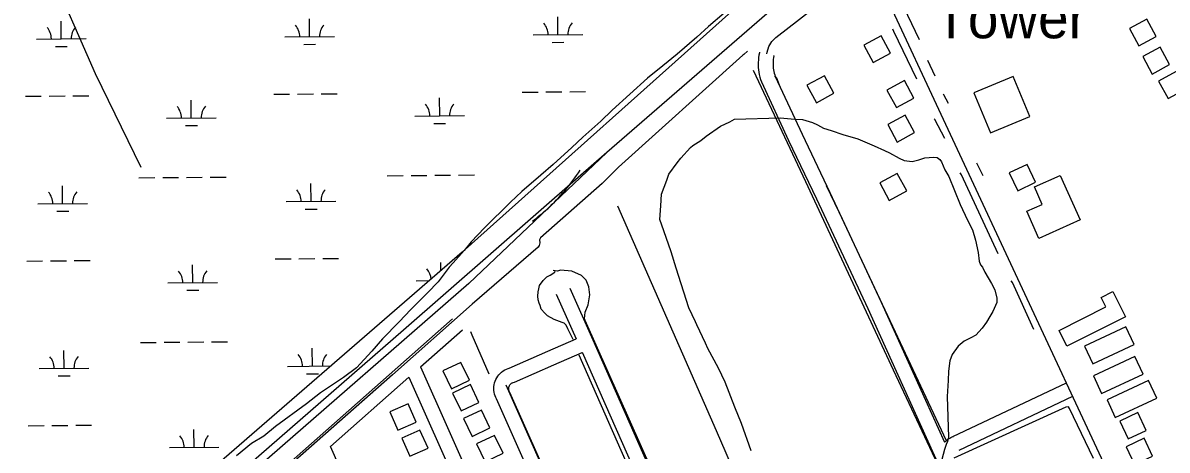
# Model space of a CAD drawing. Extents: x 3567028 to 3605064, y 510945 to 536587.
# Drawn here: x 3599159 to 3601471, y 530306 to 531169 of the extents above; entities that cross this region are included whole.
import ezdxf

# ---------------------------------------------------------------- set-up
doc = ezdxf.new("R2010")
doc.units = 0
for name, color, linetype in [('V-BLDG-OTLN', 7, 'Continuous'), ('V-DOMW-IDEN', 7, 'Continuous'), ('V-RAIL-TRAK', 7, 'Continuous'), ('V-ROAD-CNTR', 7, 'Continuous'), ('V-SITE-VEGE', 7, 'Continuous'), ('V-TOPO-SHOR', 7, 'Continuous'), ('V-WETL-SWMP', 7, 'Continuous')]:
    doc.layers.add(name, color=color, linetype=linetype)

msp = doc.modelspace()

# ---------------------------------------------------------------- linework, layer by layer
at = {"layer": 'V-BLDG-OTLN'}
for points in [[(3601448.9, 531141), (3601429.9, 531176.2), (3601394.7, 531157.2), (3601413.7, 531122)], [(3600912.2, 531107.3), (3600893.3, 531142.5), (3600858.1, 531123.5), (3600877, 531088.3)], [(3601475.7, 531084.3), (3601456.7, 531119.5), (3601421.5, 531100.5), (3601440.5, 531065.3)], [(3600797.3, 531026.4), (3600778.3, 531061.6), (3600743.1, 531042.7), (3600762.1, 531007.4)], [(3601193.4, 530979.5), (3601159.7, 531060.2), (3601080.4, 531027.1), (3601114.1, 530946.4)], [(3601508, 531035), (3601489, 531070.2), (3601453.8, 531051.2), (3601472.8, 531016)], [(3600959, 531016.7), (3600940, 531051.9), (3600904.8, 531032.9), (3600923.8, 530997.7)], [(3600960.7, 530946.9), (3600941.8, 530982.1), (3600906.5, 530963.2), (3600925.5, 530928)], [(3601152, 530865.8), (3601169, 530829.6), (3601205.2, 530846.6), (3601188.2, 530882.8)], [(3600944.7, 530829.1), (3600925.7, 530864.3), (3600890.5, 530845.3), (3600909.5, 530810.1)], [(3601255.1, 530860.5), (3601295.2, 530770.6), (3601211.5, 530733.3), (3601187.1, 530788), (3601218.5, 530802), (3601202.8, 530837.2)], [(3601386.9, 530575.1), (3601268.5, 530515.8), (3601252.7, 530547.3), (3601347.4, 530594.8), (3601337.7, 530614.2), (3601361.3, 530626.1)], [(3601387.8, 530554.4), (3601304, 530515.5), (3601320.7, 530479.7), (3601404.4, 530518.7)], [(3600007.6, 530465.5), (3600024.9, 530429.5), (3600061, 530446.8), (3600043.7, 530482.8)], [(3601405.6, 530494.9), (3601321.9, 530456), (3601338.5, 530420.2), (3601422.2, 530459.2)], [(3600026.8, 530420.9), (3600044.1, 530384.8), (3600080.2, 530402.1), (3600062.9, 530438.2)], [(3601433.3, 530446.5), (3601349.6, 530407.5), (3601366.2, 530371.8), (3601449.9, 530410.7)], [(3599953.1, 530362.4), (3599936.9, 530399), (3599900.4, 530382.8), (3599916.6, 530346.3)], [(3600049.1, 530369.2), (3600066.4, 530333.2), (3600102.5, 530350.4), (3600085.2, 530386.5)], [(3601375.3, 530364.4), (3601392.3, 530328.2), (3601428.5, 530345.2), (3601411.5, 530381.4)], [(3599977.3, 530309.7), (3599961.1, 530346.3), (3599924.6, 530330.1), (3599940.8, 530293.5)], [(3600075.6, 530318.2), (3600092.9, 530282.1), (3600128.9, 530299.4), (3600111.6, 530335.5)], [(3601388.1, 530312.5), (3601405.1, 530276.3), (3601441.3, 530293.3), (3601424.3, 530329.5)]]:
    msp.add_lwpolyline(points, close=True, dxfattribs=at)
at = {"layer": 'V-RAIL-TRAK'}
for points in [[(3602611, 532881.2), (3602597.9, 532869.8), (3602580.7, 532854.8), (3602212.6, 532533.5), (3601719.6, 532104.4), (3601379.8, 531807.6), (3600873.4, 531370.3), (3600845.8, 531346.6), (3600793.6, 531301.6), (3600338.9, 530906.9), (3600280.9, 530856.5), (3599927.8, 530548.1), (3599489.1, 530166.1), (3599355, 530049.3)], [(3600338.9, 530906.9), (3600059.8, 530642.1), (3599636.2, 530273), (3599363.2, 530036.2)]]:
    msp.add_lwpolyline(points, dxfattribs=at)
at = {"layer": 'V-ROAD-CNTR'}
for points in [[(3602776.9, 527251.3), (3602768.8, 527269.5), (3602737.1, 527308.7), (3602690.3, 527393.3), (3600737.5, 531577.4), (3599245.3, 534772.2)], [(3600662, 531106.2), (3600663, 531109.6), (3600666.1, 531120.6), (3600672.1, 531131), (3600679.9, 531139.2), (3600850.8, 531271.6), (3600873.1, 531286.7)], [(3600647.4, 531109.7), (3600647.1, 531108.3), (3600646.1, 531103.5), (3600645.4, 531098.6), (3600644.9, 531093.7), (3600644.6, 531088.7), (3600644.6, 531083.8), (3600644.8, 531078.8), (3600645.2, 531073.9), (3600645.9, 531069), (3600646.8, 531064.1), (3600647.9, 531059.3), (3600649.2, 531054.5), (3600651, 531049.3), (3600706.1, 530931.3), (3600762.4, 530813), (3600865.8, 530591.7), (3601009.8, 530274.6)], [(3600676.5, 531102.6), (3600676.4, 531101.8), (3600675.7, 531098.4), (3600675.1, 531094.9), (3600674.8, 531091.3), (3600674.6, 531087.8), (3600674.6, 531084.3), (3600674.7, 531080.7), (3600675, 531077.2), (3600675.5, 531073.7), (3600676.1, 531070.2), (3600676.9, 531066.8), (3600677.9, 531063.4), (3600678.9, 531060.5), (3600733.2, 530944.1), (3600789.5, 530825.8), (3600893.1, 530604.2), (3601021.3, 530321.8)], [(3600236.6, 530620.6), (3600276.7, 530530.4)], [(3600264, 530632.8), (3600310.3, 530528.7), (3600476.3, 530152.9), (3600637.4, 529785.2), (3600781.9, 529460.8), (3600836.8, 529334.6)], [(3599660.4, 530247.2), (3600026.9, 530571.1)], [(3599961.9, 530473.6), (3600046.8, 530548.6)], [(3600236.2, 530137.9), (3600115.4, 530409.3), (3600114.1, 530411.8), (3600112.7, 530415.3), (3600111.6, 530418.9), (3600110.9, 530422.6), (3600110.4, 530426.4), (3600110.3, 530430.2), (3600110.5, 530434), (3600111, 530437.7), (3600111.9, 530441.4), (3600113.1, 530445), (3600114.6, 530448.4), (3600116.3, 530451.8), (3600118.4, 530455), (3600120.7, 530457.9), (3600123.3, 530460.7), (3600126.1, 530463.2), (3600129.1, 530465.5), (3600132.3, 530467.5), (3600135.7, 530469.2), (3600139.2, 530470.7), (3600141.4, 530471.3), (3600219.6, 530505.7), (3600276.8, 530530.5)], [(3600263.7, 530150), (3600142.5, 530422.2), (3600141.5, 530424.1), (3600141.1, 530425.2), (3600140.7, 530426.3), (3600140.5, 530427.5), (3600140.4, 530428.7), (3600140.3, 530429.8), (3600140.4, 530431), (3600140.6, 530432.2), (3600140.8, 530433.3), (3600141.2, 530434.4), (3600141.7, 530435.5), (3600142.2, 530436.5), (3600142.8, 530437.5), (3600143.6, 530438.4), (3600144.4, 530439.3), (3600145.2, 530440.1), (3600146.2, 530440.8), (3600147.2, 530441.4), (3600148.2, 530441.9), (3600149.3, 530442.4), (3600151.9, 530443.2), (3600231.6, 530478.2), (3600288.7, 530502.9)], [(3600288.7, 530503.2), (3600448.9, 530140.8), (3600610, 529773), (3600754.4, 529448.7), (3600803.3, 529336.5)], [(3599961.9, 530473.6), (3600553.8, 529145.4)], [(3599780, 530312.9), (3599938.3, 530452.8)], [(3599938.3, 530452.8), (3600526.4, 529133.3)], [(3601038.1, 530333), (3601267.4, 530441.9)], [(3601050.9, 530305.9), (3601280.3, 530414.8)], [(3601021.3, 530321.8), (3601022.4, 530323), (3601024.2, 530324.6), (3601026, 530326.1), (3601028, 530327.5), (3601029.9, 530328.8), (3601032, 530330.1), (3601034.1, 530331.2), (3601036.2, 530332.3), (3601038.3, 530333.2), (3601039.1, 530333.5)], [(3600339.1, 529050.2), (3599780, 530312.9)]]:
    msp.add_lwpolyline(points, dxfattribs=at)
for centre, radius, start, end in [((3599902.8, 531126.1), 459.3, 313.5547, 326.2656), ((3590577, 542456.3), 15132.8, 309.43192, 309.58197)]:
    msp.add_arc(centre, radius, start, end, dxfattribs=at)
at = {"layer": 'V-SITE-VEGE'}
for points in [[(3600575.5, 531188.2), (3600544.3, 531161), (3600520.5, 531139.9), (3600480.5, 531105.2), (3600451.8, 531081.7), (3600420.6, 531057), (3600349.3, 530992.6), (3600326.8, 530970.3), (3600290.5, 530938.1), (3600268, 530917), (3600230.5, 530882.3), (3600205.5, 530861.3), (3600166.8, 530827.8), (3600144.3, 530806.8), (3600091.8, 530754.7), (3600064.2, 530726.2), (3600050.5, 530708.9), (3600027.9, 530684.1), (3600020.4, 530675.4), (3599997.9, 530645.6), (3599976.6, 530623.3), (3599942.9, 530589.9), (3599919.1, 530565.1), (3599885.3, 530530.4), (3599864, 530505.6), (3599832.8, 530472.1), (3599806.5, 530452.3), (3599760.3, 530421.4), (3599731.6, 530399.1), (3599669.1, 530353.4), (3599645.4, 530333.6), (3599620.4, 530318.7), (3599590.4, 530294)], [(3600630.1, 530303.9), (3600611.1, 530359.4), (3600597.6, 530392.6), (3600577.5, 530443.1), (3600564.2, 530471.4), (3600543.1, 530510.6), (3600537.8, 530521.6), (3600520.6, 530558.5), (3600517.9, 530564.7), (3600504.6, 530592.9), (3600478.6, 530673.1), (3600468.9, 530706.4), (3600454, 530748.3), (3600445.8, 530771.8), (3600447.5, 530799.2), (3600449.3, 530822.9), (3600459.7, 530850.6), (3600464.3, 530863.2), (3600481.1, 530886.1), (3600488.3, 530895.1), (3600507.6, 530916.8), (3600512.5, 530920.7), (3600528.4, 530931.1), (3600539.3, 530940.1), (3600568.6, 530959.7), (3600587, 530968.9), (3600596.8, 530974.2), (3600688.9, 530976.9), (3600718.9, 530974), (3600733.9, 530973.2), (3600754, 530967.6), (3600764.1, 530962.9), (3600776.7, 530955.8), (3600791.8, 530951.2), (3600815.7, 530943.2), (3600845.8, 530934.1), (3600864.8, 530926), (3600878.6, 530920.2), (3600900.1, 530910.8), (3600910.2, 530906.1), (3600929.2, 530895.5), (3600939.3, 530890.8), (3600955.5, 530888.8), (3600969.1, 530891.7), (3600981.5, 530895.8), (3600998.8, 530897.5), (3601006.4, 530896.5), (3601011.4, 530892.9), (3601015.3, 530888), (3601022, 530872), (3601029.9, 530858.6), (3601052.7, 530802), (3601067.3, 530770), (3601077.9, 530750.4)], [(3601077.9, 530750.4), (3601083.5, 530729.4), (3601089.2, 530704.6), (3601090.9, 530687.3), (3601093.6, 530679.9), (3601097.5, 530675), (3601102.8, 530665.2), (3601115.9, 530641.9), (3601122.5, 530629.6), (3601126.7, 530612.3), (3601127, 530603.6), (3601118.8, 530585.9), (3601112.9, 530575.8), (3601105.7, 530564.4), (3601097.4, 530551.7), (3601084.1, 530537.6), (3601074.3, 530532.3), (3601060.8, 530525.7), (3601048.6, 530515.4), (3601036.6, 530498.9), (3601032, 530486.3), (3601028.9, 530465), (3601028.2, 530446.3), (3601026.7, 530413.9), (3601029.1, 530331.8), (3601028, 530326.7), (3601026.8, 530323), (3601024.5, 530316.7), (3601021.1, 530306.6), (3601015.5, 530286.5)]]:
    msp.add_lwpolyline(points, dxfattribs=at)
at = {"layer": 'V-TOPO-SHOR'}
for p, q in [((3601002.3, 531061), (3600987.5, 531092.4)), ((3601098.9, 530859.5), (3601086.1, 530885)), ((3600224.1, 530659.2), (3600233.4, 530665)), ((3600233.4, 530665), (3600234.4, 530667.6)), ((3600270.4, 530529.1), (3600259.9, 530550.4))]:
    msp.add_line(p, q, dxfattribs=at)
for points in [[(3599158.6, 531377.7), (3599208.2, 531286.3), (3599304.9, 531066.6), (3599397, 530876.9)], [(3600970.6, 531134.3), (3600915.7, 531248.9), (3600914.9, 531252.5)], [(3600964.8, 531054.6), (3600918.7, 531151.2), (3600916.7, 531156)], [(3600623.1, 531111.8), (3600615.6, 531105), (3600613.8, 531103.1), (3600362.2, 530877), (3600329.1, 530844.4), (3600204.4, 530734.4), (3600202.7, 530730.7), (3600203.5, 530724.2), (3600201.9, 530718.8), (3600200.2, 530715.7), (3600066.6, 530600.7), (3599905.8, 530457.9), (3599646.5, 530229.2), (3599628, 530209.5), (3599600.2, 530178.8), (3599575.7, 530157.2), (3599544.4, 530124), (3599540.4, 530119.1)], [(3601043.7, 530199.4), (3600918.2, 530467.4), (3600740.6, 530847.4), (3600634.9, 531072.6)], [(3600687.5, 531042.9), (3600682.2, 531057.2), (3600677.9, 531061.9)], [(3601028.9, 531005.6), (3601019.6, 531023), (3601018.3, 531024.8)], [(3601021.7, 530934.9), (3601001.4, 530973.3), (3601000.1, 530975.1)], [(3601129.4, 530702.1), (3601055.1, 530861.9), (3601052.6, 530865.5)], [(3601025.1, 530324.3), (3600807.9, 530786.2), (3600782.9, 530839.6)], [(3601851.9, 527435.5), (3601631.7, 527917.6), (3601422.1, 528386.9), (3601229.2, 528822.9), (3600953, 529453.6), (3600736.4, 529938.3), (3600560.5, 530344.8), (3600361, 530798.1)], [(3600245.2, 530669.1), (3600239.2, 530667.1), (3600234.4, 530667.6), (3600230.3, 530668.6)], [(3601690.9, 527411), (3601462.5, 527930.1), (3601153.1, 528628.4), (3600835.4, 529343.2), (3600520, 530063), (3600295, 530567.8), (3600293.7, 530570.8), (3600295.1, 530584), (3600301.3, 530599.2), (3600304.5, 530619.1), (3600302.6, 530635.3), (3600296.8, 530649), (3600287.5, 530658.3), (3600267.7, 530667.2), (3600245.2, 530669.1)], [(3600259.9, 530550.4), (3600256.8, 530557.8), (3600252.6, 530562.3), (3600248.5, 530563.4), (3600232.2, 530569.8), (3600218.8, 530576.9), (3600213.4, 530582.5), (3600206.3, 530590.4), (3600203.7, 530597.8), (3600201.9, 530602.3), (3600200, 530609.2), (3600199.2, 530616.7), (3600200.1, 530625.3), (3600201.6, 530631.7), (3600202.8, 530638.4), (3600210.3, 530648.1), (3600217.7, 530655.4), (3600224.1, 530659.2)], [(3601201.8, 530549.5), (3601158.2, 530644.4), (3601155.7, 530647.9)], [(3600101.2, 530458.8), (3600066.8, 530537.6), (3600063.6, 530544.6)], [(3600798.6, 529334.4), (3600602.5, 529771.4), (3600282.7, 530497.6)], [(3600651.1, 529270.1), (3600436.4, 529757.1), (3600326.8, 530005.5), (3600135.2, 530436.6)], [(3601271.3, 530392.9), (3601265.9, 530392.2), (3601039.9, 530289.4)], [(3601322.4, 530288.5), (3601273.8, 530390), (3601271.3, 530392.9)]]:
    msp.add_lwpolyline(points, dxfattribs=at)
at = {"layer": 'V-WETL-SWMP'}
for p, q in [((3600798.9, 531378.2), (3600046.3, 530705.3)), ((3599738.1, 531140.6), (3599737.8, 531176.6)), ((3600240, 531144.8), (3600239.7, 531180.8)), ((3599236.2, 531136.4), (3599235.9, 531172.4)), ((3599186.2, 531135.9), (3599286.2, 531136.8)), ((3599688.1, 531140.2), (3599788.1, 531141)), ((3600190, 531144.4), (3600290, 531145.2)), ((3600228.1, 531129.3), (3600252.1, 531129.5)), ((3599224.4, 531120.8), (3599248.4, 531121)), ((3599726.2, 531125.1), (3599750.2, 531125.3)), ((3599163.8, 531020.3), (3599195.8, 531020.6)), ((3599211.8, 531020.7), (3599243.8, 531021)), ((3599259.8, 531021.1), (3599291.8, 531021.4)), ((3599499, 530976.7), (3599498.7, 531012.7)), ((3599665.7, 531024.5), (3599697.7, 531024.8)), ((3599713.7, 531024.9), (3599745.7, 531025.2)), ((3599761.7, 531025.4), (3599793.7, 531025.6)), ((3600000.9, 530980.9), (3600000.6, 531016.9)), ((3600167.6, 531028.8), (3600199.6, 531029)), ((3600215.6, 531029.2), (3600247.6, 531029.4)), ((3600263.6, 531029.6), (3600295.6, 531029.9)), ((3599449, 530976.3), (3599549, 530977.1)), ((3599950.9, 530980.5), (3600050.9, 530981.4)), ((3599989, 530965.4), (3600013, 530965.6)), ((3599487.2, 530961.2), (3599511.2, 530961.4)), ((3599393.2, 530855.7), (3599425.2, 530856)), ((3599441.2, 530856.1), (3599473.2, 530856.4)), ((3599489.2, 530856.5), (3599521.2, 530856.8)), ((3599537.2, 530857), (3599569.2, 530857.2)), ((3599895.1, 530860), (3599927.1, 530860.2)), ((3599943.1, 530860.4), (3599975.1, 530860.6)), ((3599991.1, 530860.8), (3600023.1, 530861)), ((3600039.1, 530861.2), (3600071.1, 530861.5)), ((3599239, 530803.7), (3599238.7, 530839.7)), ((3599740.9, 530807.9), (3599740.6, 530843.9)), ((3599189, 530803.3), (3599289, 530804.1)), ((3599690.9, 530807.5), (3599790.9, 530808.3)), ((3599227.2, 530788.2), (3599251.2, 530788.4)), ((3599729.1, 530792.4), (3599753.1, 530792.6)), ((3599166.6, 530687.6), (3599198.6, 530687.9)), ((3599214.6, 530688), (3599246.6, 530688.3)), ((3599262.6, 530688.5), (3599294.6, 530688.7)), ((3600046.3, 530705.3), (3599359.6, 530110.8)), ((3599668.5, 530691.9), (3599700.5, 530692.1)), ((3599716.5, 530692.3), (3599748.5, 530692.6)), ((3599764.5, 530692.7), (3599796.5, 530693)), ((3599501.8, 530644), (3599501.5, 530680)), ((3600003.5, 530668.3), (3600003.4, 530684.3)), ((3599451.8, 530643.6), (3599551.8, 530644.5)), ((3599953.7, 530647.9), (3599980.2, 530648.1)), ((3599490, 530628.5), (3599514, 530628.7)), ((3599241.8, 530471), (3599241.5, 530507)), ((3599396, 530523.1), (3599428, 530523.3)), ((3599444, 530523.5), (3599476, 530523.7)), ((3599492, 530523.9), (3599524, 530524.2)), ((3599540, 530524.3), (3599572, 530524.6)), ((3599743.7, 530475.3), (3599743.4, 530511.3)), ((3599191.8, 530470.6), (3599291.8, 530471.5)), ((3599693.7, 530474.8), (3599781, 530475.6)), ((3599731.9, 530459.7), (3599755.9, 530459.9)), ((3599230, 530455.5), (3599254, 530455.7)), ((3599169.4, 530355), (3599201.4, 530355.3)), ((3599217.4, 530355.4), (3599249.4, 530355.7)), ((3599265.4, 530355.8), (3599297.4, 530356.1)), ((3599504.6, 530311.4), (3599504.3, 530347.4)), ((3599454.6, 530311), (3599554.6, 530311.8))]:
    msp.add_line(p, q, dxfattribs=at)
for centre, start, end in [((3599181, 531136.4), 359.7115, 41.2552), ((3599291.5, 531137.3), 139.7115, 181.2552), ((3599682.9, 531140.6), 359.7115, 41.2552), ((3599793.4, 531141.5), 139.7115, 181.2552), ((3600184.8, 531144.8), 359.7115, 41.2552), ((3600295.2, 531145.8), 139.7115, 181.2552), ((3599443.8, 530976.7), 359.7115, 41.2552), ((3599554.3, 530977.6), 139.7115, 181.2552), ((3599945.7, 530980.9), 359.7115, 41.2552), ((3600056.1, 530981.9), 139.7115, 181.2552), ((3599183.8, 530803.7), 359.7115, 41.2552), ((3599294.3, 530804.6), 139.7115, 181.2552), ((3599685.7, 530807.9), 359.7115, 41.2552), ((3599796.2, 530808.9), 139.7115, 181.2552), ((3599446.6, 530644), 359.7115, 41.2552), ((3599557.1, 530645), 139.7115, 181.2552), ((3599948.5, 530648.3), 4.463, 41.2552), ((3599186.6, 530471), 359.7115, 41.2552), ((3599297.1, 530472), 139.7115, 181.2552), ((3599688.5, 530475.3), 359.7115, 41.2552), ((3599799, 530476.2), 139.7115, 181.2552), ((3599449.4, 530311.4), 359.7115, 41.2552), ((3599559.9, 530312.3), 139.7115, 181.2552)]:
    msp.add_arc(centre, 35.2, start, end, dxfattribs=at)

# ---------------------------------------------------------------- texts
at = {"layer": 'V-DOMW-IDEN'}
msp.add_text('Tower', height=83, dxfattribs=at).set_placement((3601000.5, 531137.5))

doc.saveas('drawing.dxf')
